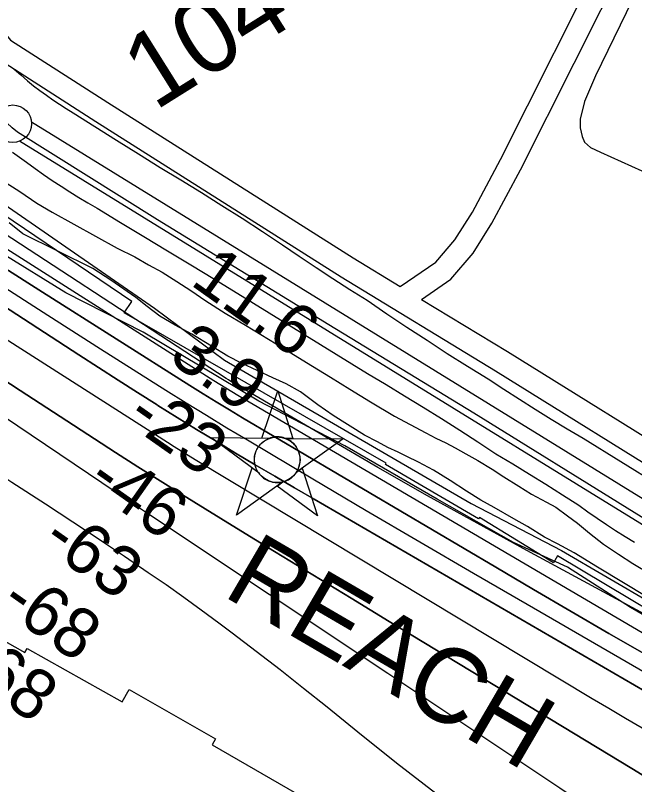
# Model space of a CAD drawing. Extents: x 3677843 to 3715951, y 511991 to 537744.
# Drawn here: x 3706561 to 3707387, y 524122 to 525150 of the extents above; entities that cross this region are included whole.
import ezdxf

# ---------------------------------------------------------------- set-up
doc = ezdxf.new("R2010")
doc.units = 0
for name, color, linetype in [('V-CHAN-NAID', 7, 'Continuous'), ('V-FLOD-BASE', 7, 'Continuous'), ('V-LEVE-TOET', 7, 'Continuous'), ('V-RIVR-EDGE', 7, 'Continuous'), ('V-RIVR-RANG', 7, 'Continuous'), ('V-ROAD-CNTR', 7, 'Continuous'), ('V-RRAP-FSHR', 7, 'Continuous'), ('V-RRAP-RVMT', 7, 'Continuous'), ('V-RRAP-RVMT-IDEN', 7, 'Continuous'), ('V-SITE-VEGE', 7, 'Continuous'), ('V-SURV-IDEN', 7, 'Continuous'), ('V-SURV-LINE', 7, 'Continuous'), ('V-TOPO-DPTH', 7, 'Continuous'), ('V-TOPO-MAJR', 7, 'Continuous'), ('V-TOPO-MINR', 7, 'Continuous'), ('V-TOPO-SHOR', 7, 'Continuous'), ('V-TOPO-WATR', 7, 'Continuous')]:
    doc.layers.add(name, color=color, linetype=linetype)

msp = doc.modelspace()

# ---------------------------------------------------------------- linework, layer by layer
at = {"layer": 'V-CHAN-NAID'}
for points in [[(3706899.5, 524585.1), (3706889.9, 524585.2), (3706911, 524648.7), (3706931.2, 524584.9), (3706921.6, 524585), (3706920.1, 524585.5), (3706918, 524586.2), (3706915.9, 524586.6), (3706913.9, 524586.9), (3706912.7, 524587), (3706911.2, 524587.1), (3706909.5, 524587.1), (3706908.1, 524587), (3706906.2, 524586.8), (3706904.8, 524586.6), (3706903, 524586.2), (3706901.5, 524585.8), (3706900.5, 524585.5)], [(3706899.5, 524585.1), (3706823, 524585.7), (3706884.5, 524540.3), (3706883.4, 524542.2), (3706882.6, 524543.8), (3706881.8, 524545.8), (3706881.1, 524547.8), (3706880.7, 524549.1), (3706880.4, 524550.8), (3706880.1, 524552.2), (3706879.9, 524553.8), (3706879.8, 524555.5), (3706879.8, 524557.1), (3706879.9, 524559.2), (3706880.1, 524560.8), (3706880.5, 524563), (3706881, 524564.9), (3706881.6, 524566.8), (3706882.2, 524568.5), (3706883, 524570.1), (3706883.8, 524571.6), (3706884.8, 524573.4), (3706885.9, 524574.8), (3706886.9, 524576.1), (3706887.9, 524577.3), (3706889.2, 524578.6), (3706890.2, 524579.6), (3706891.9, 524581), (3706893.2, 524581.8), (3706894.8, 524582.9), (3706896.6, 524583.8), (3706898, 524584.5)], [(3706921.6, 524585), (3706998.1, 524584.4), (3706935.9, 524539.9), (3706936.8, 524541.4), (3706937.8, 524543.2), (3706938.5, 524544.8), (3706939.3, 524546.8), (3706939.8, 524548.6), (3706940.2, 524550.2), (3706940.6, 524552.2), (3706940.8, 524553.8), (3706940.9, 524556), (3706940.9, 524558), (3706940.7, 524560.3), (3706940.4, 524562), (3706939.9, 524564.3), (3706939.3, 524566.4), (3706938.5, 524568.4), (3706937.9, 524569.8), (3706936.9, 524571.7), (3706935.8, 524573.5), (3706934.6, 524575.2), (3706933.3, 524576.7), (3706932.1, 524578.1), (3706930.4, 524579.6), (3706928.7, 524581), (3706927, 524582.2), (3706925.1, 524583.3), (3706923.6, 524584.1)], [(3706917.9, 524527), (3706855.7, 524482.5), (3706876.8, 524545.9), (3706884.5, 524540.3), (3706885.2, 524539.3), (3706886.6, 524537.4), (3706887.8, 524536), (3706889.2, 524534.5), (3706890.6, 524533.3), (3706892.1, 524532.1), (3706893.5, 524531.1), (3706895.2, 524530.1), (3706896.9, 524529.2), (3706898.7, 524528.4), (3706900.1, 524527.8), (3706901.7, 524527.3), (3706904, 524526.7), (3706905.5, 524526.4), (3706907.5, 524526.2), (3706909.1, 524526.1), (3706910.9, 524526), (3706912.6, 524526.1), (3706914.3, 524526.3), (3706916.2, 524526.6)], [(3706935.9, 524539.9), (3706943.7, 524545.5), (3706963.9, 524481.7), (3706910.1, 524521.4), (3706917.9, 524527), (3706919.6, 524527.5), (3706921.2, 524528), (3706923.3, 524528.9), (3706925.1, 524529.8), (3706926.9, 524530.9), (3706928.7, 524532.1), (3706930.2, 524533.4), (3706931.5, 524534.6), (3706932.9, 524536), (3706934.1, 524537.4), (3706935.2, 524538.9)]]:
    msp.add_lwpolyline(points, close=True, dxfattribs=at)
msp.add_circle((3706910.3, 524556.6), 30.5, dxfattribs=at)
at = {"layer": 'V-FLOD-BASE'}
msp.add_lwpolyline([(3708672.8, 523755.6), (3708584.9, 523809.7), (3708518.5, 523849.1), (3708460.5, 523881.9), (3708419.2, 523902.9), (3708207, 524007.9), (3707933.5, 524152.2), (3707852.4, 524198.4), (3707694, 524295.6), (3707386.9, 524486.2), (3707172.6, 524619), (3706979.2, 524737), (3706750.3, 524877.3), (3706563.3, 524994.4), (3706556.3, 525000.3), (3706490.6, 525061.6), (3706424.1, 525151.4), (3706413.1, 525162.3), (3706295, 525229.4), (3706067.1, 525358.3), (3705986, 525403)], dxfattribs=at)
at = {"layer": 'V-LEVE-TOET'}
for points in [[(3706559.1, 525078.5), (3706567.8, 525070.7), (3706576.7, 525063.1), (3706585, 525056.4), (3706593.5, 525049.9), (3706602.1, 525043.6), (3706610.8, 525037.4), (3706619.7, 525031.5), (3706628.7, 525025.8), (3706637.9, 525020.2), (3706666.8, 525001.7), (3706695.8, 524983.4), (3706724.9, 524965.2), (3706754.1, 524947.1), (3706781.7, 524930.5), (3706809.1, 524913.6), (3706836.4, 524896.5), (3706863.6, 524879.2), (3706890.6, 524861.6), (3706917.5, 524843.9), (3706939.7, 524828.6), (3706962.1, 524813.5), (3706984.7, 524798.6), (3707007.4, 524784), (3707030.2, 524769.6), (3707056.8, 524751.6), (3707083.5, 524733.8), (3707110.3, 524716.2), (3707137.3, 524698.7), (3707164.5, 524681.5), (3707191.7, 524664.6), (3707212.6, 524650.8), (3707233.6, 524637.3), (3707254.7, 524624), (3707275.9, 524610.8), (3707297.3, 524597.9), (3707318.8, 524585.2), (3707369.2, 524554.2), (3707419.5, 524523)], [(3706557, 524967.4), (3706566.2, 524960.7), (3706575.6, 524954.2), (3706586.9, 524945.9), (3706598.4, 524937.7), (3706610, 524929.8), (3706621.7, 524922), (3706633.5, 524914.4), (3706645.5, 524907.1), (3706657.5, 524899.8), (3706669.7, 524892.8), (3706701, 524873.8), (3706732.4, 524854.8), (3706763.7, 524835.8), (3706795.1, 524816.8), (3706826.4, 524797.8), (3706857.8, 524778.9), (3707030.8, 524671.7), (3707055.6, 524657), (3707080.4, 524642), (3707105, 524626.9), (3707129.5, 524611.6), (3707153.9, 524596), (3707178.2, 524580.3), (3707202.3, 524564.4), (3707224.7, 524551), (3707246.9, 524537.4), (3707269, 524523.7), (3707291.1, 524509.8), (3707313, 524495.7), (3707325.1, 524487), (3707337.3, 524478.5), (3707349.7, 524470.2), (3707362.1, 524462.1), (3707374.7, 524454.2), (3707387.4, 524446.4)]]:
    msp.add_lwpolyline(points, dxfattribs=at)
at = {"layer": 'V-RIVR-EDGE'}
msp.add_lwpolyline([(3707484.8, 524299.6), (3707381.7, 524359.3), (3707297.8, 524412.9), (3707225.8, 524446.1), (3707123.9, 524504), (3707000.4, 524575.1), (3706885.9, 524634.9), (3706731.2, 524727.1), (3706628.1, 524779.6), (3706543, 524832), (3706497.4, 524857.9), (3706431.5, 524889.3), (3706348.7, 524926.7), (3706328.4, 524946.6), (3706308.6, 524973.7), (3706273.2, 524993), (3706253.5, 525009.2), (3706230.1, 525035.7), (3706155.3, 525106.7), (3706126.5, 525127.8), (3706086.4, 525160.9), (3706030, 525198.9), (3705977.9, 525243.4)], dxfattribs=at)
at = {"layer": 'V-ROAD-CNTR'}
for points in [[(3706023.2, 525439.2), (3706160, 525359.2), (3706403.7, 525224.3), (3706432.5, 525204.7), (3706453.5, 525186.8), (3706469.5, 525171.7), (3706486.4, 525151.2), (3706512.3, 525121.1), (3706534.2, 525094.6), (3706668, 525008.6), (3706995.8, 524800.9), (3707201.8, 524675.4), (3707464, 524512.5)], [(3707074.6, 524788), (3707121.8, 524820.5), (3707147.6, 524850.6), (3707170.8, 524887.6), (3707208.4, 524957.7), (3707352.1, 525244), (3707387, 525303.2)], [(3707102.7, 524770.9), (3707142, 524798), (3707171.8, 524832.8), (3707196.7, 524872.5), (3707235.1, 524943.9), (3707378.4, 525229.6), (3707412.9, 525288)], [(3706472.7, 525209.9), (3706491.4, 525192.2), (3706509.3, 525170.6), (3706535.2, 525140.4), (3706554.3, 525117.3), (3706684.2, 525033.9), (3707011.6, 524826.4), (3707074.6, 524788)], [(3707102.7, 524770.9), (3707217.5, 524701), (3707479.8, 524538)]]:
    msp.add_lwpolyline(points, dxfattribs=at)
at = {"layer": 'V-RRAP-FSHR'}
msp.add_lwpolyline([(3706384.1, 525016.3), (3706480.4, 524943.2), (3706746.3, 524758.9), (3706839.9, 524689.6), (3707169.2, 524497.9), (3707289.8, 524435.2), (3707472.6, 524328.2), (3707647.4, 524225.8), (3707764.3, 524147.3), (3708015.1, 524006.8), (3708256.7, 523885.4), (3708315.4, 523855.4), (3708443.9, 523785.8), (3708599.7, 523712)], dxfattribs=at)
at = {"layer": 'V-RRAP-RVMT'}
for points in [[(3706705.9, 524752.8), (3706716.2, 524768.1), (3706471.7, 524933.3), (3706415.3, 524852.8), (3706183.7, 525011.1), (3706242, 525096.7), (3706001.8, 525261.9), (3706003.1, 525263.7), (3705877.4, 525351.3), (3705870.4, 525341.1), (3705748.3, 525426.6), (3705752.7, 525433.6), (3705444.8, 525647.1), (3705416.1, 525606.1), (3705377.6, 525633.9), (3705404.8, 525675.5), (3705272.2, 525767.7), (3705282.1, 525782.2), (3705163.4, 525863.3), (3705165.6, 525866.4), (3705037.8, 525952.9), (3705033.3, 525946.1), (3704912.3, 526027.9), (3704824.3, 525901.8)], [(3707179.2, 524477.4), (3707054.9, 524550.4), (3707055.8, 524552.1), (3706705.9, 524752.8)], [(3706517.1, 524478.1), (3706452.7, 524367.3), (3706573.3, 524299.1), (3706576.4, 524304.4), (3706703.2, 524233), (3706712.4, 524249.4), (3706827.7, 524183.7), (3706823.4, 524175.7), (3706947.7, 524103.9)], [(3707506.6, 524295.5), (3707284.4, 524428.1), (3707279.2, 524419), (3707180.5, 524479.4), (3707179.2, 524477.4)]]:
    msp.add_lwpolyline(points, dxfattribs=at)
at = {"layer": 'V-SITE-VEGE'}
for points in [[(3706543.5, 524929.7), (3706566.6, 524915.2), (3706589.4, 524899.3), (3706609.7, 524887.6), (3706696.4, 524839.2), (3706720, 524827.5), (3706738.4, 524817.2), (3706756.7, 524807), (3706776.1, 524794.7), (3706794.8, 524782.5), (3706815.1, 524768.9), (3706840.6, 524752.4), (3706868, 524736.2), (3706919.3, 524705.1), (3706937.8, 524693.8), (3706957.4, 524681.7), (3706981.2, 524666.9), (3707007.3, 524650.7), (3707034.8, 524633.8), (3707066.7, 524615), (3707108.8, 524592.3), (3707121.9, 524585.3), (3707135.5, 524579.2), (3707148, 524572.4), (3707162.1, 524564.3), (3707177.9, 524555.7), (3707197.1, 524543.9), (3707213, 524533.9), (3707232.8, 524521.2), (3707249.8, 524510.5), (3707269.9, 524499.8), (3707282.1, 524493), (3707298, 524481.8), (3707311.2, 524471.9), (3707327.3, 524458.6), (3707345.7, 524443.9), (3707366, 524430.3), (3707384.9, 524418), (3707408, 524404.3)], [(3707470.2, 524333.1), (3707338, 524412.9), (3707306.9, 524432.3), (3707284.6, 524444.4), (3707267.3, 524453.3), (3707244.2, 524467.2), (3707226.3, 524477.7), (3707200.1, 524492.6), (3707182.2, 524502.6), (3707162.8, 524514.4), (3707141.2, 524528.7), (3707119, 524542.6), (3707099.1, 524553.1), (3707083.2, 524560.7), (3707071.6, 524566.5), (3707058, 524573.1), (3707044.2, 524580.5), (3707026.8, 524589.4), (3706985.1, 524615.6), (3706964.5, 524629.9), (3706941.4, 524647.1), (3706922, 524657.8), (3706904.3, 524666.1), (3706862.5, 524685.6), (3706844.5, 524694.9), (3706822.7, 524708.2), (3706796.4, 524724.4), (3706773.9, 524736.5), (3706753.4, 524748.6), (3706736.6, 524761.2), (3706721.7, 524773.4), (3706688.2, 524796.4), (3706664, 524811.9), (3706570.6, 524858.5), (3706552.6, 524873)]]:
    msp.add_lwpolyline(points, dxfattribs=at)
at = {"layer": 'V-SURV-LINE'}
for points in [[(3706582.2, 525007.9), (3707905.9, 524191.8)], [(3707890.2, 524166.3), (3706566.4, 524982.3)]]:
    msp.add_lwpolyline(points, dxfattribs=at)
msp.add_circle((3706557.3, 525005.6), 25, dxfattribs=at)
at = {"layer": 'V-TOPO-DPTH'}
for points in [[(3707403.8, 524295.3), (3707353.2, 524324.4), (3707302.7, 524353.7), (3707252.4, 524383.2), (3707202.1, 524412.8), (3706864.1, 524612.5), (3706846.4, 524623.1), (3706828.7, 524633.8), (3706811.2, 524644.7), (3706793.7, 524655.6), (3706597, 524780.4), (3706481.4, 524854.1), (3706366, 524928.3), (3706251.1, 525003), (3706136.4, 525078.1), (3705889.4, 525240.9)], [(3705889.4, 525240.9), (3706136.4, 525078.1), (3706251.1, 525003), (3706366, 524928.3), (3706481.4, 524854.1), (3706597, 524780.4), (3706793.7, 524655.6), (3706811.2, 524644.7), (3706828.7, 524633.8), (3706846.4, 524623.1), (3706864.1, 524612.5), (3707202.1, 524412.8), (3707252.4, 524383.2), (3707302.7, 524353.7), (3707353.2, 524324.4), (3707403.8, 524295.3)], [(3705817.1, 525236), (3706645.6, 524696.7), (3706671.6, 524679.8), (3706697.7, 524663.1), (3706723.8, 524646.4), (3706750, 524629.8), (3706751, 524629.2), (3706776.8, 524613), (3706802.7, 524597), (3706828.7, 524581.2), (3706854.7, 524565.5), (3706880.9, 524549.9), (3706907.1, 524534.4), (3706933.3, 524519), (3706959.6, 524503.7), (3707428.8, 524231.3)], [(3705817.1, 525236), (3706645.6, 524696.7), (3706671.6, 524679.8), (3706697.7, 524663.1), (3706723.8, 524646.4), (3706750, 524629.8), (3706751, 524629.2), (3706776.8, 524613), (3706802.7, 524597), (3706828.7, 524581.2), (3706854.7, 524565.5), (3706880.9, 524549.9), (3706907.1, 524534.4), (3706933.3, 524519), (3706959.6, 524503.7), (3707428.8, 524231.3)], [(3707503.2, 524294.7), (3707243.7, 524435.1), (3707177.1, 524471.6), (3707110.8, 524508.5), (3707044.8, 524546.2), (3706979.1, 524584.3), (3706854.5, 524657.4), (3706851.4, 524659.3), (3706848.2, 524661.3), (3706845.1, 524663.2), (3706841.9, 524665.2), (3706095.1, 525153.3), (3706056.8, 525178.4), (3706018.6, 525203.5)], [(3705832.7, 525148.1), (3706382, 524772.7), (3706443.4, 524731), (3706505, 524689.7), (3706567, 524648.9), (3706629.2, 524608.4), (3706694.4, 524566.3), (3706724.2, 524547.2), (3706754, 524528.3), (3706784, 524509.5), (3706814, 524490.9), (3706855.7, 524465.2), (3706906.7, 524433.9), (3706957.7, 524402.7), (3707008.8, 524371.5), (3707059.9, 524340.4), (3707383.7, 524143.8), (3707411.3, 524127.1)], [(3705832.7, 525148.1), (3706382, 524772.7), (3706443.4, 524731), (3706505, 524689.7), (3706567, 524648.9), (3706629.2, 524608.4), (3706694.4, 524566.3), (3706724.2, 524547.2), (3706754, 524528.3), (3706784, 524509.5), (3706814, 524490.9), (3706855.7, 524465.2), (3706906.7, 524433.9), (3706957.7, 524402.7), (3707008.8, 524371.5), (3707059.9, 524340.4), (3707383.7, 524143.8), (3707411.3, 524127.1)], [(3707397.5, 524197.9), (3707375.2, 524210.9), (3707353, 524224), (3707330.9, 524237.2), (3706800.7, 524556.6), (3706791.4, 524562.2), (3706782.1, 524567.9), (3706772.9, 524573.7), (3706763.7, 524579.6), (3706323.5, 524860.8), (3706235.2, 524917.8), (3706147.2, 524975.3), (3706059.8, 525033.6), (3705972.8, 525092.4)], [(3707397.5, 524197.9), (3707375.2, 524210.9), (3707353, 524224), (3707330.9, 524237.2), (3706800.7, 524556.6), (3706791.4, 524562.2), (3706782.1, 524567.9), (3706772.9, 524573.7), (3706763.7, 524579.6), (3706323.5, 524860.8), (3706235.2, 524917.8), (3706147.2, 524975.3), (3706059.8, 525033.6), (3705972.8, 525092.4)]]:
    msp.add_lwpolyline(points, dxfattribs=at)
at = {"layer": 'V-TOPO-MAJR'}
msp.add_lwpolyline([(3707402.7, 524040.9), (3707384.8, 524052.8), (3707366.9, 524064.7), (3707287.7, 524117.5), (3707230.2, 524155.9), (3707172.7, 524194.3), (3707115.3, 524232.6), (3707057.8, 524270.9), (3706740.9, 524482.1), (3706734.3, 524486.5), (3706727.6, 524491), (3706721, 524495.4), (3706714.4, 524499.9), (3705884, 525060.4)], dxfattribs=at)
at = {"layer": 'V-TOPO-MINR'}
for points in [[(3707403.8, 524295.3), (3707353.2, 524324.4), (3707302.7, 524353.7), (3707252.4, 524383.2), (3707202.1, 524412.8), (3706864.1, 524612.5), (3706846.4, 524623.1), (3706828.7, 524633.8), (3706811.2, 524644.7), (3706793.7, 524655.6), (3706597, 524780.4), (3706481.4, 524854.1), (3706366, 524928.3), (3706251.1, 525003), (3706136.4, 525078.1), (3705889.4, 525240.9)], [(3707428.8, 524231.3), (3706959.6, 524503.7), (3706933.3, 524519), (3706907.1, 524534.4), (3706880.9, 524549.9), (3706854.7, 524565.5), (3706828.7, 524581.2), (3706802.7, 524597), (3706776.8, 524613), (3706751, 524629.2), (3706750, 524629.8), (3706723.8, 524646.4), (3706697.7, 524663.1), (3706671.6, 524679.8), (3706645.6, 524696.7), (3705817.1, 525236)], [(3707457.7, 524239.5), (3707243.9, 524363), (3707172.2, 524404.5), (3707100.6, 524446.3), (3707029.2, 524488.3), (3706957.9, 524530.5), (3706870.4, 524582.5), (3706843, 524598.9), (3706815.7, 524615.5), (3706788.6, 524632.3), (3706761.5, 524649.2), (3706674.4, 524704.4), (3706603.9, 524749.2), (3706533.6, 524794.2), (3706463.5, 524839.6), (3706393.5, 524885.2), (3705895, 525211.8)], [(3707515, 524256.2), (3706857.8, 524642.4), (3706849.7, 524647.2), (3706841.7, 524652.1), (3706833.7, 524657), (3706825.8, 524662), (3706365.7, 524954.5), (3706279.9, 525009.4), (3706194.4, 525064.5), (3706109.2, 525120.2), (3706024.2, 525176.1)], [(3707411.3, 524127.1), (3707383.7, 524143.8), (3707059.9, 524340.4), (3707008.8, 524371.5), (3706957.7, 524402.7), (3706906.7, 524433.9), (3706855.7, 524465.2), (3706814, 524490.9), (3706784, 524509.5), (3706754, 524528.3), (3706724.2, 524547.2), (3706694.4, 524566.3), (3706629.2, 524608.4), (3706567, 524648.9), (3706505, 524689.7), (3706443.4, 524731), (3706382, 524772.7), (3705832.7, 525148.1)], [(3707397.5, 524197.9), (3707375.2, 524210.9), (3707353, 524224), (3707330.9, 524237.2), (3706800.7, 524556.6), (3706791.4, 524562.2), (3706782.1, 524567.9), (3706772.9, 524573.7), (3706763.7, 524579.6), (3706323.5, 524860.8), (3706235.2, 524917.8), (3706147.2, 524975.3), (3706059.8, 525033.6), (3705972.8, 525092.4)], [(3707122.2, 524110.4), (3707069.7, 524151.2), (3707017.7, 524192.6), (3706976.9, 524225.8), (3706945.5, 524250.9), (3706914, 524275.9), (3706882.2, 524300.4), (3706850.2, 524324.8), (3706832.2, 524338.3), (3706808.9, 524355.5), (3706785.5, 524372.5), (3706761.9, 524389.2), (3706738.1, 524405.6), (3706706.3, 524427.3), (3706698.3, 524432.7), (3706690.2, 524438.1), (3706682.2, 524443.5), (3706674.1, 524448.9), (3706600.9, 524497), (3706556.1, 524526.3), (3706511.3, 524555.5), (3706466.3, 524584.5), (3706421.3, 524613.3), (3705701, 525073.2)]]:
    msp.add_lwpolyline(points, dxfattribs=at)
at = {"layer": 'V-TOPO-SHOR'}
msp.add_lwpolyline([(3707442, 525289.6), (3707335, 525069.5), (3707320.7, 525035.2), (3707314.9, 525011.5), (3707314.6, 525000.1), (3707317.5, 524988.5), (3707320.5, 524981.1), (3707328.6, 524973.9), (3707341.8, 524967.5), (3707397.1, 524942.8), (3707601.4, 524842.6), (3707850.3, 524731.2)], dxfattribs=at)
at = {"layer": 'V-TOPO-WATR'}
msp.add_lwpolyline([(3707503.2, 524294.7), (3707243.7, 524435.1), (3707177.1, 524471.6), (3707110.8, 524508.5), (3707044.8, 524546.2), (3706979.1, 524584.3), (3706854.5, 524657.4), (3706851.4, 524659.3), (3706848.2, 524661.3), (3706845.1, 524663.2), (3706841.9, 524665.2), (3706095.1, 525153.3), (3706056.8, 525178.4), (3706018.6, 525203.5)], dxfattribs=at)

# ---------------------------------------------------------------- texts
at = {"layer": 'V-RIVR-RANG'}
for s, rotation, p in [('11.6', 324.5583, (3706792.6, 524791.5)), ('3.9', 324.5583, (3706763.2, 524689.7)), ('-23', 324.8442, (3706706.1, 524607)), ('-46', 324.8442, (3706653.5, 524521.7)), ('-63', 324.8442, (3706593.2, 524441.9)), ('-68', 324.8442, (3706537.5, 524358.8)), ('-68', 324.8442, (3706479.7, 524277.2))]:
    msp.add_text(s, height=67, rotation=rotation, dxfattribs=at).set_placement(p)
at = {"layer": 'V-RRAP-RVMT-IDEN'}
msp.add_text('REACH', height=100, rotation=329.7068, dxfattribs=at).set_placement((3706835.6, 524375.9))
at = {"layer": 'V-SURV-IDEN'}
msp.add_text('104+97.4', height=100, rotation=32.0998, dxfattribs=at).set_placement((3706746.8, 525022))

doc.saveas('drawing.dxf')
